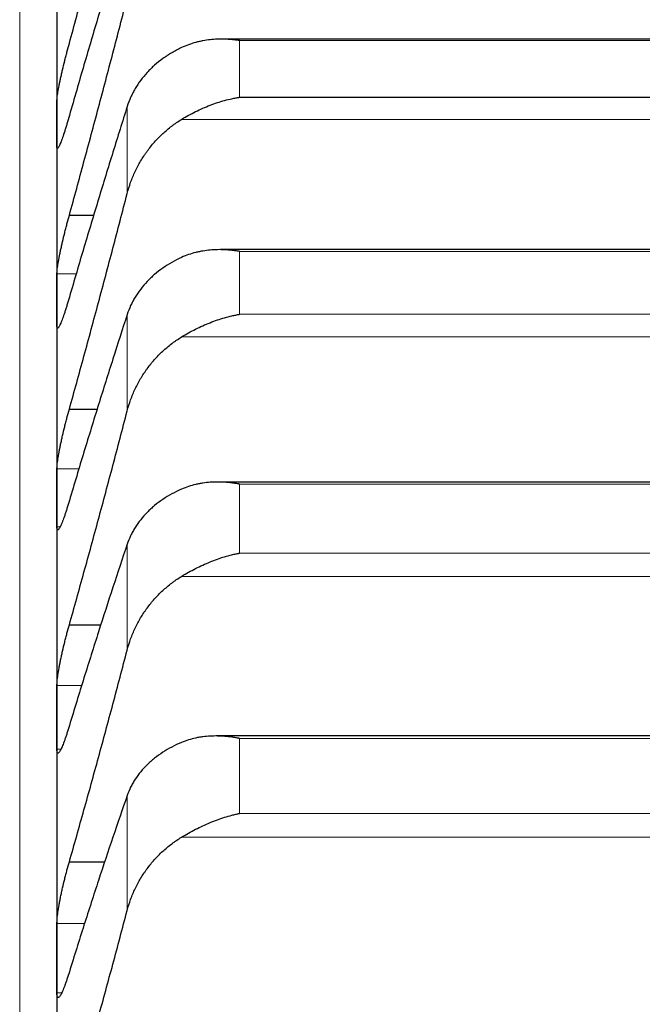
# Model space of a CAD drawing. Header units: inches. Extents: x 0 to 17820, y -10 to 12600.
# Tile 310 of 338: x 11636 to 11663, y 9415 to 9457. Entities that reach past the tile are written whole.
import ezdxf

# ---------------------------------------------------------------- set-up
doc = ezdxf.new("R2010")
doc.units = ezdxf.units.IN
doc.layers.add('1', color=7, linetype='Continuous', true_color=0xffffff)

msp = doc.modelspace()

# ---------------------------------------------------------------- linework, layer by layer
at = {"layer": '1', "color": 110, "linetype": 'Continuous', "lineweight": 13}
for p, q in [((11635.813, 9472.854), (11635.813, 9052.201)), ((11645.269, 9456.469), (11681.557, 9456.469)), ((11645.269, 9456.469), (11645.269, 9454.025)), ((11640.439, 9453.625), (11640.439, 9449.881)), ((11642.781, 9453.075), (11684.044, 9453.075)), ((11645.269, 9447.394), (11681.557, 9447.394)), ((11645.269, 9447.394), (11645.269, 9444.684)), ((11637.415, 9446.427), (11638.249, 9446.427)), ((11640.439, 9444.674), (11640.439, 9440.524)), ((11645.269, 9444.684), (11681.557, 9444.684)), ((11642.781, 9443.709), (11684.044, 9443.709)), ((11637.415, 9438.03), (11638.365, 9438.03)), ((11645.269, 9437.375), (11681.557, 9437.375)), ((11645.269, 9437.375), (11645.269, 9434.403)), ((11637.415, 9435.543), (11637.549, 9435.543)), ((11640.439, 9434.784), (11640.439, 9430.233)), ((11645.269, 9434.403), (11681.557, 9434.403)), ((11642.781, 9433.404), (11684.044, 9433.404)), ((11637.415, 9428.705), (11638.486, 9428.705)), ((11645.269, 9426.428), (11681.557, 9426.428)), ((11645.269, 9426.428), (11645.269, 9423.199)), ((11637.415, 9425.964), (11637.584, 9425.964)), ((11640.439, 9423.97), (11640.439, 9419.026)), ((11645.269, 9423.199), (11681.557, 9423.199)), ((11642.781, 9422.179), (11684.044, 9422.179)), ((11637.415, 9418.465), (11638.614, 9418.465)), ((11637.415, 9415.474), (11637.619, 9415.474))]:
    msp.add_line(p, q, dxfattribs=at)
at = {"layer": '1', "color": 2, "linetype": 'Continuous', "lineweight": 25}
for p, q in [((11637.413, 9459.529), (11637.413, 9452.897)), ((11682.312, 9456.528), (11644.539, 9456.528)), ((11645.269, 9454.025), (11681.557, 9454.025)), ((11637.413, 9452.897), (11637.413, 9445.312)), ((11637.95, 9448.95), (11639, 9448.95)), ((11682.4, 9447.467), (11644.451, 9447.467)), ((11637.413, 9445.312), (11637.413, 9436.787)), ((11637.95, 9440.602), (11639.147, 9440.602)), ((11682.488, 9437.464), (11644.363, 9437.464)), ((11637.413, 9436.787), (11637.413, 9427.334)), ((11637.95, 9431.321), (11639.305, 9431.321)), ((11637.413, 9427.334), (11637.413, 9416.97)), ((11682.576, 9426.534), (11644.276, 9426.534)), ((11637.95, 9421.121), (11639.477, 9421.121)), ((11637.413, 9416.97), (11637.413, 9405.71))]:
    msp.add_line(p, q, dxfattribs=at)
for points in [[(11637.95, 9456.352), (11638.161, 9457.125), (11638.581, 9458.676), (11639.206, 9461.016), (11639.826, 9463.369), (11640.235, 9464.947), (11640.439, 9465.739)], [(11640.439, 9461.621), (11640.235, 9460.959), (11639.826, 9459.616), (11639.206, 9457.548), (11638.581, 9455.426), (11638.161, 9453.976), (11637.95, 9453.241)], [(11637.95, 9448.95), (11638.161, 9449.716), (11638.581, 9451.255), (11639.206, 9453.581), (11639.826, 9455.925), (11640.235, 9457.5), (11640.439, 9458.291)], [(11637.413, 9452.897), (11637.413, 9453.225), (11637.414, 9453.553), (11637.415, 9453.88)], [(11640.439, 9453.625), (11640.235, 9452.98), (11639.826, 9451.672), (11639.206, 9449.651), (11638.581, 9447.572), (11638.161, 9446.147), (11637.95, 9445.425)], [(11637.415, 9451.914), (11637.414, 9452.242), (11637.413, 9452.569), (11637.413, 9452.897)], [(11637.95, 9440.602), (11638.161, 9441.36), (11638.581, 9442.883), (11639.206, 9445.192), (11639.826, 9447.523), (11640.235, 9449.093), (11640.439, 9449.881)], [(11637.413, 9445.312), (11637.413, 9445.684), (11637.414, 9446.055), (11637.415, 9446.427)], [(11637.415, 9444.198), (11637.414, 9444.57), (11637.413, 9444.941), (11637.413, 9445.312)], [(11640.439, 9444.674), (11640.235, 9444.049), (11639.826, 9442.777), (11639.206, 9440.806), (11638.581, 9438.773), (11638.161, 9437.377), (11637.95, 9436.668)], [(11637.95, 9431.321), (11638.161, 9432.069), (11638.581, 9433.575), (11639.206, 9435.862), (11639.826, 9438.177), (11640.235, 9439.738), (11640.439, 9440.524)], [(11637.413, 9436.787), (11637.413, 9437.201), (11637.414, 9437.616), (11637.415, 9438.03)], [(11637.415, 9435.543), (11637.414, 9435.958), (11637.413, 9436.372), (11637.413, 9436.787)], [(11640.439, 9434.784), (11640.235, 9434.178), (11639.826, 9432.945), (11639.206, 9431.028), (11638.581, 9429.045), (11638.161, 9427.678), (11637.95, 9426.984)], [(11637.95, 9421.121), (11638.161, 9421.858), (11638.581, 9423.345), (11639.206, 9425.607), (11639.826, 9427.901), (11640.235, 9429.452), (11640.439, 9430.233)], [(11637.413, 9427.334), (11637.413, 9427.791), (11637.414, 9428.248), (11637.415, 9428.705)], [(11637.415, 9425.964), (11637.414, 9426.421), (11637.413, 9426.877), (11637.413, 9427.334)], [(11640.439, 9423.97), (11640.235, 9423.385), (11639.826, 9422.192), (11639.206, 9420.331), (11638.581, 9418.401), (11638.161, 9417.067), (11637.95, 9416.389)], [(11637.95, 9410.019), (11638.161, 9410.745), (11638.581, 9412.209), (11639.206, 9414.442), (11639.826, 9416.712), (11640.235, 9418.251), (11640.439, 9419.026)], [(11637.413, 9416.97), (11637.413, 9417.468), (11637.414, 9417.967), (11637.415, 9418.465)], [(11637.415, 9415.474), (11637.414, 9415.973), (11637.413, 9416.471), (11637.413, 9416.97)]]:
    msp.add_open_spline(points, degree=3, dxfattribs=at)
for points, knots in [([(11637.415, 9453.88), (11637.416, 9453.899), (11637.418, 9453.944), (11637.426, 9454.028), (11637.435, 9454.095), (11637.443, 9454.15), (11637.445, 9454.17), (11637.452, 9454.209), (11637.455, 9454.229), (11637.472, 9454.334), (11637.489, 9454.426), (11637.514, 9454.553), (11637.519, 9454.579), (11637.527, 9454.618), (11637.53, 9454.632), (11637.535, 9454.659), (11637.549, 9454.726), (11637.576, 9454.852), (11637.602, 9454.969), (11637.629, 9455.088), (11637.643, 9455.149), (11637.687, 9455.336), (11637.717, 9455.462), (11637.765, 9455.653), (11637.781, 9455.717), (11637.806, 9455.813), (11637.814, 9455.845), (11637.831, 9455.91), (11637.839, 9455.942), (11637.882, 9456.102), (11637.916, 9456.228), (11637.95, 9456.352)], [0, 0, 0, 0, 0.0625, 0.125, 0.1875, 0.1875, 0.21875, 0.21875, 0.25, 0.25, 0.375, 0.375, 0.40625, 0.40625, 0.421875, 0.421875, 0.4375, 0.5, 0.5625, 0.5625, 0.625, 0.625, 0.75, 0.75, 0.8125, 0.8125, 0.84375, 0.84375, 0.875, 0.875, 1, 1, 1, 1]), ([(11645.269, 9456.469), (11645.265, 9456.469), (11645.262, 9456.47), (11645.256, 9456.471), (11645.252, 9456.471), (11645.242, 9456.473), (11645.222, 9456.476), (11645.176, 9456.482), (11645.083, 9456.494), (11645.004, 9456.502), (11644.846, 9456.517), (11644.741, 9456.523), (11644.427, 9456.531), (11644.219, 9456.524), (11643.908, 9456.49), (11643.805, 9456.475), (11643.649, 9456.446), (11643.598, 9456.435), (11643.494, 9456.412), (11643.442, 9456.399), (11643.287, 9456.357), (11643.185, 9456.325), (11642.982, 9456.251), (11642.881, 9456.21), (11642.781, 9456.163)], [0, 0, 0, 0, 0.003906, 0.003906, 0.007813, 0.007813, 0.015625, 0.03125, 0.0625, 0.125, 0.125, 0.25, 0.25, 0.5, 0.5, 0.625, 0.625, 0.6875, 0.6875, 0.75, 0.75, 0.875, 0.875, 1, 1, 1, 1]), ([(11642.781, 9456.163), (11642.636, 9456.094), (11642.496, 9456.02), (11642.227, 9455.862), (11641.969, 9455.693), (11641.733, 9455.504), (11641.592, 9455.38), (11641.564, 9455.355), (11641.509, 9455.304), (11641.482, 9455.278), (11641.402, 9455.199), (11641.35, 9455.146), (11641.201, 9454.983), (11641.108, 9454.872), (11640.936, 9454.641), (11640.857, 9454.522), (11640.749, 9454.338), (11640.715, 9454.276), (11640.666, 9454.181), (11640.65, 9454.15), (11640.619, 9454.085), (11640.604, 9454.053), (11640.532, 9453.891), (11640.482, 9453.759), (11640.439, 9453.625)], [0, 0, 0, 0, 0.125, 0.125, 0.25, 0.375, 0.375, 0.40625, 0.40625, 0.4375, 0.4375, 0.5, 0.5, 0.625, 0.625, 0.75, 0.75, 0.8125, 0.8125, 0.84375, 0.84375, 0.875, 0.875, 1, 1, 1, 1]), ([(11642.781, 9453.075), (11642.881, 9453.136), (11642.981, 9453.194), (11643.183, 9453.305), (11643.284, 9453.358), (11643.488, 9453.46), (11643.59, 9453.508), (11643.797, 9453.599), (11643.901, 9453.642), (11644.111, 9453.723), (11644.216, 9453.76), (11644.425, 9453.829), (11644.53, 9453.86), (11644.741, 9453.917), (11644.846, 9453.943), (11645.004, 9453.977), (11645.083, 9453.993), (11645.176, 9454.009), (11645.222, 9454.017), (11645.242, 9454.02), (11645.256, 9454.023), (11645.262, 9454.024), (11645.269, 9454.025)], [0, 0, 0, 0, 0.125, 0.125, 0.25, 0.25, 0.375, 0.375, 0.5, 0.5, 0.625, 0.625, 0.75, 0.75, 0.875, 0.875, 0.9375, 0.96875, 0.984375, 0.992187, 0.992187, 1, 1, 1, 1]), ([(11637.95, 9453.241), (11637.916, 9453.118), (11637.882, 9453), (11637.832, 9452.832), (11637.815, 9452.777), (11637.79, 9452.697), (11637.782, 9452.67), (11637.766, 9452.618), (11637.757, 9452.592), (11637.717, 9452.467), (11637.687, 9452.376), (11637.644, 9452.253), (11637.63, 9452.214), (11637.609, 9452.159), (11637.602, 9452.141), (11637.589, 9452.107), (11637.583, 9452.09), (11637.552, 9452.013), (11637.529, 9451.962), (11637.505, 9451.913), (11637.5, 9451.904), (11637.49, 9451.887), (11637.486, 9451.879), (11637.473, 9451.859), (11637.465, 9451.849), (11637.445, 9451.828), (11637.434, 9451.826), (11637.425, 9451.841), (11637.423, 9451.845), (11637.421, 9451.854), (11637.419, 9451.86), (11637.417, 9451.879), (11637.416, 9451.895), (11637.415, 9451.914)], [0, 0, 0, 0, 0.125, 0.125, 0.1875, 0.1875, 0.21875, 0.21875, 0.25, 0.25, 0.375, 0.375, 0.4375, 0.4375, 0.46875, 0.46875, 0.5, 0.5, 0.625, 0.625, 0.65625, 0.65625, 0.6875, 0.6875, 0.75, 0.75, 0.875, 0.875, 0.90625, 0.90625, 0.9375, 0.9375, 1, 1, 1, 1]), ([(11640.439, 9449.881), (11640.482, 9450.046), (11640.532, 9450.208), (11640.646, 9450.524), (11640.775, 9450.835), (11640.933, 9451.133), (11641.062, 9451.351), (11641.107, 9451.423), (11641.178, 9451.53), (11641.202, 9451.566), (11641.25, 9451.635), (11641.275, 9451.67), (11641.399, 9451.841), (11641.611, 9452.104), (11641.846, 9452.345), (11642.093, 9452.574), (11642.223, 9452.683), (11642.392, 9452.812), (11642.427, 9452.838), (11642.496, 9452.887), (11642.601, 9452.961), (11642.708, 9453.03), (11642.781, 9453.075)], [0, 0, 0, 0, 0.125, 0.125, 0.25, 0.375, 0.375, 0.4375, 0.4375, 0.46875, 0.46875, 0.5, 0.5, 0.625, 0.75, 0.75, 0.875, 0.875, 0.90625, 0.90625, 0.9375, 1, 1, 1, 1]), ([(11637.415, 9446.427), (11637.416, 9446.448), (11637.418, 9446.497), (11637.426, 9446.589), (11637.435, 9446.661), (11637.443, 9446.719), (11637.445, 9446.739), (11637.452, 9446.781), (11637.455, 9446.802), (11637.472, 9446.912), (11637.489, 9447.008), (11637.514, 9447.138), (11637.519, 9447.165), (11637.527, 9447.206), (11637.53, 9447.219), (11637.535, 9447.247), (11637.549, 9447.317), (11637.576, 9447.445), (11637.602, 9447.564), (11637.629, 9447.685), (11637.643, 9447.747), (11637.687, 9447.936), (11637.717, 9448.063), (11637.765, 9448.255), (11637.781, 9448.319), (11637.806, 9448.415), (11637.814, 9448.447), (11637.831, 9448.512), (11637.839, 9448.544), (11637.882, 9448.703), (11637.916, 9448.828), (11637.95, 9448.95)], [0, 0, 0, 0, 0.0625, 0.125, 0.1875, 0.1875, 0.21875, 0.21875, 0.25, 0.25, 0.375, 0.375, 0.40625, 0.40625, 0.421875, 0.421875, 0.4375, 0.5, 0.5625, 0.5625, 0.625, 0.625, 0.75, 0.75, 0.8125, 0.8125, 0.84375, 0.84375, 0.875, 0.875, 1, 1, 1, 1]), ([(11645.269, 9447.394), (11645.265, 9447.394), (11645.262, 9447.395), (11645.256, 9447.396), (11645.252, 9447.397), (11645.242, 9447.398), (11645.222, 9447.401), (11645.176, 9447.409), (11645.083, 9447.422), (11645.004, 9447.432), (11644.846, 9447.449), (11644.741, 9447.457), (11644.427, 9447.471), (11644.219, 9447.468), (11643.908, 9447.439), (11643.805, 9447.426), (11643.649, 9447.4), (11643.598, 9447.391), (11643.494, 9447.369), (11643.442, 9447.357), (11643.287, 9447.318), (11643.185, 9447.288), (11642.982, 9447.218), (11642.881, 9447.178), (11642.781, 9447.132)], [0, 0, 0, 0, 0.003906, 0.003906, 0.007813, 0.007813, 0.015625, 0.03125, 0.0625, 0.125, 0.125, 0.25, 0.25, 0.5, 0.5, 0.625, 0.625, 0.6875, 0.6875, 0.75, 0.75, 0.875, 0.875, 1, 1, 1, 1]), ([(11642.781, 9447.132), (11642.636, 9447.066), (11642.496, 9446.994), (11642.227, 9446.841), (11641.969, 9446.679), (11641.733, 9446.496), (11641.592, 9446.375), (11641.564, 9446.351), (11641.509, 9446.302), (11641.482, 9446.276), (11641.402, 9446.2), (11641.35, 9446.149), (11641.201, 9445.992), (11641.108, 9445.883), (11640.936, 9445.66), (11640.857, 9445.544), (11640.749, 9445.366), (11640.715, 9445.306), (11640.666, 9445.214), (11640.65, 9445.183), (11640.619, 9445.121), (11640.604, 9445.09), (11640.532, 9444.933), (11640.482, 9444.805), (11640.439, 9444.674)], [0, 0, 0, 0, 0.125, 0.125, 0.25, 0.375, 0.375, 0.40625, 0.40625, 0.4375, 0.4375, 0.5, 0.5, 0.625, 0.625, 0.75, 0.75, 0.8125, 0.8125, 0.84375, 0.84375, 0.875, 0.875, 1, 1, 1, 1]), ([(11637.95, 9445.425), (11637.916, 9445.303), (11637.882, 9445.188), (11637.832, 9445.023), (11637.815, 9444.969), (11637.79, 9444.891), (11637.782, 9444.866), (11637.766, 9444.815), (11637.757, 9444.79), (11637.717, 9444.67), (11637.687, 9444.582), (11637.644, 9444.465), (11637.63, 9444.428), (11637.609, 9444.376), (11637.602, 9444.359), (11637.589, 9444.327), (11637.583, 9444.312), (11637.552, 9444.24), (11637.529, 9444.194), (11637.505, 9444.151), (11637.5, 9444.143), (11637.49, 9444.129), (11637.486, 9444.123), (11637.473, 9444.107), (11637.465, 9444.099), (11637.445, 9444.086), (11637.434, 9444.09), (11637.425, 9444.111), (11637.423, 9444.117), (11637.421, 9444.128), (11637.419, 9444.135), (11637.417, 9444.158), (11637.416, 9444.176), (11637.415, 9444.198)], [0, 0, 0, 0, 0.125, 0.125, 0.1875, 0.1875, 0.21875, 0.21875, 0.25, 0.25, 0.375, 0.375, 0.4375, 0.4375, 0.46875, 0.46875, 0.5, 0.5, 0.625, 0.625, 0.65625, 0.65625, 0.6875, 0.6875, 0.75, 0.75, 0.875, 0.875, 0.90625, 0.90625, 0.9375, 0.9375, 1, 1, 1, 1]), ([(11642.781, 9443.709), (11642.881, 9443.769), (11642.981, 9443.828), (11643.183, 9443.94), (11643.284, 9443.993), (11643.488, 9444.096), (11643.59, 9444.145), (11643.797, 9444.238), (11643.901, 9444.282), (11644.111, 9444.365), (11644.216, 9444.404), (11644.425, 9444.475), (11644.53, 9444.508), (11644.741, 9444.568), (11644.846, 9444.596), (11645.004, 9444.632), (11645.083, 9444.649), (11645.176, 9444.667), (11645.222, 9444.676), (11645.242, 9444.679), (11645.256, 9444.682), (11645.262, 9444.683), (11645.269, 9444.684)], [0, 0, 0, 0, 0.125, 0.125, 0.25, 0.25, 0.375, 0.375, 0.5, 0.5, 0.625, 0.625, 0.75, 0.75, 0.875, 0.875, 0.9375, 0.96875, 0.984375, 0.992187, 0.992187, 1, 1, 1, 1]), ([(11640.439, 9440.524), (11640.482, 9440.688), (11640.532, 9440.849), (11640.646, 9441.164), (11640.775, 9441.474), (11640.933, 9441.771), (11641.062, 9441.989), (11641.107, 9442.061), (11641.178, 9442.167), (11641.202, 9442.202), (11641.25, 9442.272), (11641.275, 9442.307), (11641.399, 9442.478), (11641.611, 9442.74), (11641.846, 9442.98), (11642.093, 9443.209), (11642.223, 9443.318), (11642.392, 9443.447), (11642.427, 9443.472), (11642.496, 9443.522), (11642.601, 9443.595), (11642.708, 9443.664), (11642.781, 9443.709)], [0, 0, 0, 0, 0.125, 0.125, 0.25, 0.375, 0.375, 0.4375, 0.4375, 0.46875, 0.46875, 0.5, 0.5, 0.625, 0.75, 0.75, 0.875, 0.875, 0.90625, 0.90625, 0.9375, 1, 1, 1, 1]), ([(11637.415, 9438.03), (11637.416, 9438.054), (11637.418, 9438.109), (11637.426, 9438.207), (11637.435, 9438.283), (11637.443, 9438.345), (11637.445, 9438.366), (11637.452, 9438.409), (11637.455, 9438.432), (11637.472, 9438.546), (11637.489, 9438.646), (11637.514, 9438.78), (11637.519, 9438.807), (11637.527, 9438.849), (11637.53, 9438.863), (11637.535, 9438.892), (11637.549, 9438.963), (11637.576, 9439.094), (11637.602, 9439.215), (11637.629, 9439.338), (11637.643, 9439.401), (11637.687, 9439.591), (11637.717, 9439.719), (11637.765, 9439.911), (11637.781, 9439.975), (11637.806, 9440.071), (11637.814, 9440.103), (11637.831, 9440.167), (11637.839, 9440.199), (11637.882, 9440.358), (11637.916, 9440.481), (11637.95, 9440.602)], [0, 0, 0, 0, 0.0625, 0.125, 0.1875, 0.1875, 0.21875, 0.21875, 0.25, 0.25, 0.375, 0.375, 0.40625, 0.40625, 0.421875, 0.421875, 0.4375, 0.5, 0.5625, 0.5625, 0.625, 0.625, 0.75, 0.75, 0.8125, 0.8125, 0.84375, 0.84375, 0.875, 0.875, 1, 1, 1, 1]), ([(11645.269, 9437.375), (11645.265, 9437.375), (11645.262, 9437.376), (11645.256, 9437.377), (11645.252, 9437.378), (11645.242, 9437.38), (11645.222, 9437.383), (11645.176, 9437.391), (11645.083, 9437.406), (11645.004, 9437.417), (11644.846, 9437.437), (11644.741, 9437.447), (11644.427, 9437.467), (11644.219, 9437.467), (11643.908, 9437.445), (11643.805, 9437.434), (11643.649, 9437.411), (11643.598, 9437.402), (11643.494, 9437.382), (11643.442, 9437.371), (11643.287, 9437.335), (11643.185, 9437.307), (11642.982, 9437.24), (11642.881, 9437.202), (11642.781, 9437.158)], [0, 0, 0, 0, 0.003906, 0.003906, 0.007812, 0.007812, 0.015625, 0.03125, 0.0625, 0.125, 0.125, 0.25, 0.25, 0.5, 0.5, 0.625, 0.625, 0.6875, 0.6875, 0.75, 0.75, 0.875, 0.875, 1, 1, 1, 1]), ([(11642.781, 9437.158), (11642.636, 9437.094), (11642.496, 9437.025), (11642.227, 9436.878), (11641.969, 9436.721), (11641.733, 9436.545), (11641.592, 9436.429), (11641.564, 9436.405), (11641.509, 9436.357), (11641.482, 9436.333), (11641.402, 9436.26), (11641.35, 9436.21), (11641.201, 9436.058), (11641.108, 9435.953), (11640.936, 9435.737), (11640.857, 9435.626), (11640.749, 9435.454), (11640.715, 9435.395), (11640.666, 9435.307), (11640.65, 9435.277), (11640.619, 9435.217), (11640.604, 9435.186), (11640.532, 9435.034), (11640.482, 9434.91), (11640.439, 9434.784)], [0, 0, 0, 0, 0.125, 0.125, 0.25, 0.375, 0.375, 0.40625, 0.40625, 0.4375, 0.4375, 0.5, 0.5, 0.625, 0.625, 0.75, 0.75, 0.8125, 0.8125, 0.84375, 0.84375, 0.875, 0.875, 1, 1, 1, 1]), ([(11637.95, 9436.668), (11637.916, 9436.548), (11637.882, 9436.435), (11637.832, 9436.274), (11637.815, 9436.222), (11637.79, 9436.146), (11637.782, 9436.121), (11637.766, 9436.072), (11637.757, 9436.049), (11637.717, 9435.932), (11637.687, 9435.848), (11637.644, 9435.737), (11637.63, 9435.702), (11637.609, 9435.654), (11637.602, 9435.638), (11637.589, 9435.609), (11637.583, 9435.595), (11637.552, 9435.529), (11637.529, 9435.488), (11637.505, 9435.451), (11637.5, 9435.445), (11637.49, 9435.433), (11637.486, 9435.428), (11637.473, 9435.416), (11637.465, 9435.411), (11637.445, 9435.405), (11637.434, 9435.414), (11637.425, 9435.443), (11637.423, 9435.449), (11637.421, 9435.464), (11637.419, 9435.472), (11637.417, 9435.498), (11637.416, 9435.519), (11637.415, 9435.543)], [0, 0, 0, 0, 0.125, 0.125, 0.1875, 0.1875, 0.21875, 0.21875, 0.25, 0.25, 0.375, 0.375, 0.4375, 0.4375, 0.46875, 0.46875, 0.5, 0.5, 0.625, 0.625, 0.65625, 0.65625, 0.6875, 0.6875, 0.75, 0.75, 0.875, 0.875, 0.90625, 0.90625, 0.9375, 0.9375, 1, 1, 1, 1]), ([(11642.781, 9433.404), (11642.881, 9433.465), (11642.981, 9433.523), (11643.183, 9433.636), (11643.284, 9433.69), (11643.488, 9433.794), (11643.59, 9433.843), (11643.797, 9433.938), (11643.901, 9433.983), (11644.111, 9434.068), (11644.216, 9434.108), (11644.425, 9434.182), (11644.53, 9434.217), (11644.741, 9434.28), (11644.846, 9434.308), (11645.004, 9434.347), (11645.083, 9434.366), (11645.176, 9434.385), (11645.222, 9434.394), (11645.242, 9434.398), (11645.256, 9434.401), (11645.262, 9434.402), (11645.269, 9434.403)], [0, 0, 0, 0, 0.125, 0.125, 0.25, 0.25, 0.375, 0.375, 0.5, 0.5, 0.625, 0.625, 0.75, 0.75, 0.875, 0.875, 0.9375, 0.96875, 0.984375, 0.992187, 0.992187, 1, 1, 1, 1]), ([(11640.439, 9430.233), (11640.482, 9430.396), (11640.532, 9430.556), (11640.646, 9430.87), (11640.775, 9431.178), (11640.933, 9431.474), (11641.062, 9431.691), (11641.107, 9431.762), (11641.178, 9431.868), (11641.202, 9431.904), (11641.25, 9431.973), (11641.275, 9432.007), (11641.399, 9432.177), (11641.611, 9432.439), (11641.846, 9432.678), (11642.093, 9432.906), (11642.223, 9433.015), (11642.392, 9433.143), (11642.427, 9433.168), (11642.496, 9433.218), (11642.601, 9433.291), (11642.708, 9433.36), (11642.781, 9433.404)], [0, 0, 0, 0, 0.125, 0.125, 0.25, 0.375, 0.375, 0.4375, 0.4375, 0.46875, 0.46875, 0.5, 0.5, 0.625, 0.75, 0.75, 0.875, 0.875, 0.90625, 0.90625, 0.9375, 1, 1, 1, 1]), ([(11637.415, 9428.705), (11637.416, 9428.732), (11637.418, 9428.79), (11637.426, 9428.895), (11637.435, 9428.976), (11637.443, 9429.041), (11637.445, 9429.063), (11637.452, 9429.108), (11637.455, 9429.132), (11637.472, 9429.251), (11637.489, 9429.353), (11637.514, 9429.492), (11637.519, 9429.52), (11637.527, 9429.563), (11637.53, 9429.577), (11637.535, 9429.606), (11637.549, 9429.679), (11637.576, 9429.812), (11637.602, 9429.935), (11637.629, 9430.059), (11637.643, 9430.123), (11637.687, 9430.315), (11637.717, 9430.443), (11637.765, 9430.635), (11637.781, 9430.699), (11637.806, 9430.795), (11637.814, 9430.827), (11637.831, 9430.891), (11637.839, 9430.922), (11637.882, 9431.079), (11637.916, 9431.202), (11637.95, 9431.321)], [0, 0, 0, 0, 0.0625, 0.125, 0.1875, 0.1875, 0.21875, 0.21875, 0.25, 0.25, 0.375, 0.375, 0.40625, 0.40625, 0.421875, 0.421875, 0.4375, 0.5, 0.5625, 0.5625, 0.625, 0.625, 0.75, 0.75, 0.8125, 0.8125, 0.84375, 0.84375, 0.875, 0.875, 1, 1, 1, 1]), ([(11637.95, 9426.984), (11637.916, 9426.866), (11637.882, 9426.755), (11637.832, 9426.599), (11637.815, 9426.548), (11637.79, 9426.475), (11637.782, 9426.451), (11637.766, 9426.404), (11637.757, 9426.381), (11637.717, 9426.269), (11637.687, 9426.189), (11637.644, 9426.084), (11637.63, 9426.052), (11637.609, 9426.007), (11637.602, 9425.992), (11637.589, 9425.965), (11637.583, 9425.952), (11637.552, 9425.892), (11637.529, 9425.856), (11637.505, 9425.826), (11637.5, 9425.821), (11637.49, 9425.812), (11637.486, 9425.808), (11637.473, 9425.799), (11637.465, 9425.797), (11637.445, 9425.8), (11637.434, 9425.814), (11637.425, 9425.849), (11637.423, 9425.857), (11637.421, 9425.874), (11637.419, 9425.883), (11637.417, 9425.914), (11637.416, 9425.937), (11637.415, 9425.964)], [0, 0, 0, 0, 0.125, 0.125, 0.1875, 0.1875, 0.21875, 0.21875, 0.25, 0.25, 0.375, 0.375, 0.4375, 0.4375, 0.46875, 0.46875, 0.5, 0.5, 0.625, 0.625, 0.65625, 0.65625, 0.6875, 0.6875, 0.75, 0.75, 0.875, 0.875, 0.90625, 0.90625, 0.9375, 0.9375, 1, 1, 1, 1]), ([(11642.781, 9426.257), (11642.636, 9426.195), (11642.496, 9426.129), (11642.227, 9425.987), (11641.969, 9425.836), (11641.733, 9425.667), (11641.592, 9425.555), (11641.564, 9425.532), (11641.509, 9425.486), (11641.482, 9425.463), (11641.402, 9425.392), (11641.35, 9425.345), (11641.201, 9425.198), (11641.108, 9425.098), (11640.936, 9424.889), (11640.857, 9424.782), (11640.749, 9424.616), (11640.715, 9424.56), (11640.666, 9424.474), (11640.65, 9424.445), (11640.619, 9424.387), (11640.604, 9424.358), (11640.532, 9424.212), (11640.482, 9424.092), (11640.439, 9423.97)], [0, 0, 0, 0, 0.125, 0.125, 0.25, 0.375, 0.375, 0.40625, 0.40625, 0.4375, 0.4375, 0.5, 0.5, 0.625, 0.625, 0.75, 0.75, 0.8125, 0.8125, 0.84375, 0.84375, 0.875, 0.875, 1, 1, 1, 1]), ([(11645.269, 9426.428), (11645.265, 9426.428), (11645.262, 9426.429), (11645.256, 9426.43), (11645.252, 9426.431), (11645.242, 9426.433), (11645.222, 9426.437), (11645.176, 9426.446), (11645.083, 9426.462), (11645.004, 9426.475), (11644.846, 9426.497), (11644.741, 9426.509), (11644.427, 9426.535), (11644.219, 9426.539), (11643.908, 9426.522), (11643.805, 9426.513), (11643.649, 9426.493), (11643.598, 9426.485), (11643.494, 9426.468), (11643.442, 9426.458), (11643.287, 9426.425), (11643.185, 9426.398), (11642.982, 9426.335), (11642.881, 9426.299), (11642.781, 9426.257)], [0, 0, 0, 0, 0.003906, 0.003906, 0.007813, 0.007813, 0.015625, 0.03125, 0.0625, 0.125, 0.125, 0.25, 0.25, 0.5, 0.5, 0.625, 0.625, 0.6875, 0.6875, 0.75, 0.75, 0.875, 0.875, 1, 1, 1, 1]), ([(11642.781, 9422.179), (11642.881, 9422.239), (11642.981, 9422.297), (11643.183, 9422.41), (11643.284, 9422.464), (11643.488, 9422.569), (11643.59, 9422.619), (11643.797, 9422.715), (11643.901, 9422.761), (11644.111, 9422.849), (11644.216, 9422.89), (11644.425, 9422.966), (11644.53, 9423.002), (11644.741, 9423.068), (11644.846, 9423.098), (11645.004, 9423.139), (11645.083, 9423.159), (11645.176, 9423.18), (11645.222, 9423.19), (11645.242, 9423.194), (11645.256, 9423.197), (11645.262, 9423.198), (11645.269, 9423.199)], [0, 0, 0, 0, 0.125, 0.125, 0.25, 0.25, 0.375, 0.375, 0.5, 0.5, 0.625, 0.625, 0.75, 0.75, 0.875, 0.875, 0.9375, 0.96875, 0.984375, 0.992187, 0.992187, 1, 1, 1, 1]), ([(11640.439, 9419.026), (11640.482, 9419.188), (11640.532, 9419.347), (11640.646, 9419.659), (11640.775, 9419.964), (11640.933, 9420.258), (11641.062, 9420.474), (11641.107, 9420.545), (11641.178, 9420.65), (11641.202, 9420.685), (11641.25, 9420.754), (11641.275, 9420.789), (11641.399, 9420.958), (11641.611, 9421.218), (11641.846, 9421.456), (11642.093, 9421.683), (11642.223, 9421.791), (11642.392, 9421.918), (11642.427, 9421.943), (11642.496, 9421.993), (11642.601, 9422.066), (11642.708, 9422.134), (11642.781, 9422.179)], [0, 0, 0, 0, 0.125, 0.125, 0.25, 0.375, 0.375, 0.4375, 0.4375, 0.46875, 0.46875, 0.5, 0.5, 0.625, 0.75, 0.75, 0.875, 0.875, 0.90625, 0.90625, 0.9375, 1, 1, 1, 1]), ([(11637.415, 9418.465), (11637.416, 9418.494), (11637.418, 9418.558), (11637.426, 9418.669), (11637.435, 9418.754), (11637.443, 9418.822), (11637.445, 9418.845), (11637.452, 9418.893), (11637.455, 9418.917), (11637.472, 9419.04), (11637.489, 9419.146), (11637.514, 9419.288), (11637.519, 9419.316), (11637.527, 9419.36), (11637.53, 9419.375), (11637.535, 9419.405), (11637.549, 9419.479), (11637.576, 9419.615), (11637.602, 9419.739), (11637.629, 9419.865), (11637.643, 9419.928), (11637.687, 9420.122), (11637.717, 9420.25), (11637.765, 9420.442), (11637.781, 9420.506), (11637.806, 9420.601), (11637.814, 9420.633), (11637.831, 9420.696), (11637.839, 9420.728), (11637.882, 9420.883), (11637.916, 9421.004), (11637.95, 9421.121)], [0, 0, 0, 0, 0.0625, 0.125, 0.1875, 0.1875, 0.21875, 0.21875, 0.25, 0.25, 0.375, 0.375, 0.40625, 0.40625, 0.421875, 0.421875, 0.4375, 0.5, 0.5625, 0.5625, 0.625, 0.625, 0.75, 0.75, 0.8125, 0.8125, 0.84375, 0.84375, 0.875, 0.875, 1, 1, 1, 1]), ([(11637.95, 9416.389), (11637.916, 9416.273), (11637.882, 9416.165), (11637.832, 9416.013), (11637.815, 9415.964), (11637.79, 9415.893), (11637.782, 9415.87), (11637.766, 9415.825), (11637.757, 9415.802), (11637.717, 9415.695), (11637.687, 9415.62), (11637.644, 9415.521), (11637.63, 9415.491), (11637.609, 9415.449), (11637.602, 9415.436), (11637.589, 9415.412), (11637.583, 9415.4), (11637.552, 9415.346), (11637.529, 9415.315), (11637.505, 9415.291), (11637.5, 9415.287), (11637.49, 9415.281), (11637.486, 9415.278), (11637.473, 9415.274), (11637.465, 9415.274), (11637.445, 9415.285), (11637.434, 9415.304), (11637.425, 9415.345), (11637.423, 9415.354), (11637.421, 9415.374), (11637.419, 9415.385), (11637.417, 9415.419), (11637.416, 9415.445), (11637.415, 9415.474)], [0, 0, 0, 0, 0.125, 0.125, 0.1875, 0.1875, 0.21875, 0.21875, 0.25, 0.25, 0.375, 0.375, 0.4375, 0.4375, 0.46875, 0.46875, 0.5, 0.5, 0.625, 0.625, 0.65625, 0.65625, 0.6875, 0.6875, 0.75, 0.75, 0.875, 0.875, 0.90625, 0.90625, 0.9375, 0.9375, 1, 1, 1, 1])]:
    msp.add_open_spline(points, degree=3, knots=knots, dxfattribs=at)

doc.saveas('drawing.dxf')
